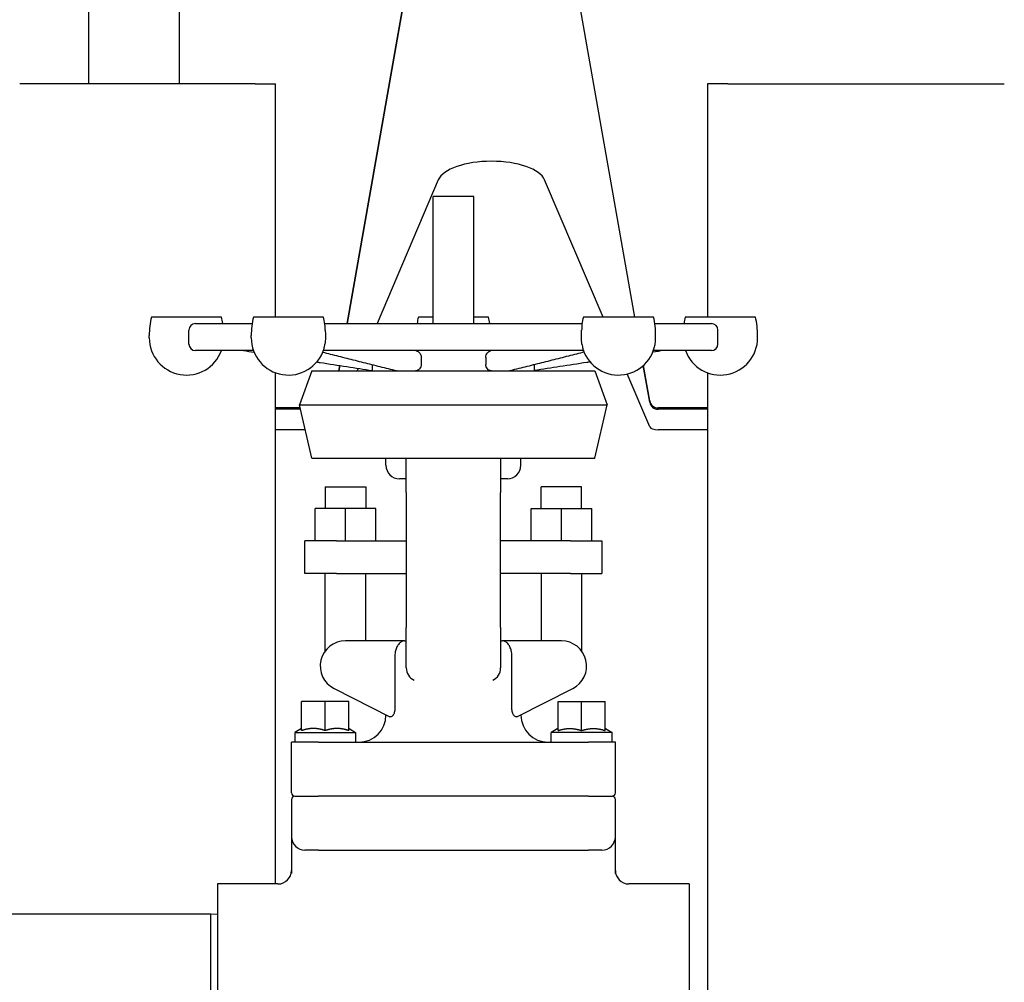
# Model space of a CAD drawing. Header units: inches. Extents: x 24 to 1128, y -74 to 748.
# Tile 436 of 557: x 975.46 to 984.58, y 274.64 to 283.56. Entities that reach past the tile are written whole.
import ezdxf

# ---------------------------------------------------------------- set-up
doc = ezdxf.new("R2010")
doc.units = ezdxf.units.IN
doc.header["$LTSCALE"] = 32
doc.header["$MEASUREMENT"] = 0
doc.layers.add('Visible (ANSI)', color=7, linetype='Continuous', lineweight=30)

msp = doc.modelspace()

# ---------------------------------------------------------------- linework, layer by layer
at = {"layer": 'Visible (ANSI)'}
for p, q in [((976.10104, 294.61766), (976.10104, 282.96141)), ((976.94104, 294.61766), (976.94104, 282.96141)), ((979.34113, 285.54824), (978.49378, 280.74266)), ((981.16271, 280.80266), (980.32594, 285.54824)), ((979.34113, 285.53629), (978.49589, 280.74266)), ((981.16061, 280.80266), (980.32594, 285.53629)), ((977.64354, 282.96141), (975.46354, 282.96141)), ((977.64354, 282.96141), (977.83354, 282.96141)), ((977.83354, 280.80266), (977.83354, 282.96141)), ((981.83354, 282.96141), (981.83354, 280.80266)), ((982.02354, 282.96141), (981.83354, 282.96141)), ((982.02354, 282.96141), (984.20354, 282.96141)), ((984.20354, 282.96141), (984.58354, 282.96141)), ((979.34113, 282.0736), (978.77457, 280.74266)), ((980.86697, 280.80266), (980.32594, 282.0736)), ((979.29354, 280.74266), (979.29354, 281.91766)), ((979.66854, 281.91766), (979.29354, 281.91766)), ((979.66854, 280.74266), (979.66854, 281.91766)), ((977.33329, 280.80266), (976.68329, 280.80266)), ((977.09104, 280.74266), (977.61634, 280.74266)), ((978.2778, 280.80266), (977.6278, 280.80266)), ((978.28925, 280.74266), (980.67283, 280.74266)), ((979.29354, 280.80266), (979.15604, 280.80266)), ((979.80604, 280.80266), (979.66854, 280.80266)), ((981.33428, 280.80266), (980.68428, 280.80266)), ((981.34573, 280.74266), (981.87104, 280.74266)), ((982.27879, 280.80266), (981.62879, 280.80266)), ((976.66362, 280.61035), (976.66362, 280.63181)), ((977.03104, 280.55266), (977.03104, 280.68266)), ((977.60812, 280.61035), (977.60812, 280.63181)), ((978.29509, 280.63181), (978.29509, 280.61035)), ((980.66698, 280.61035), (980.66698, 280.63181)), ((981.35395, 280.61035), (981.35395, 280.63181)), ((981.93104, 280.55266), (981.93104, 280.68266)), ((982.29846, 280.61035), (982.29846, 280.63181)), ((977.62884, 280.49266), (977.09104, 280.49266)), ((980.68532, 280.49266), (978.27675, 280.49266)), ((981.87104, 280.49266), (981.33324, 280.49266)), ((978.42531, 280.35435), (978.41664, 280.30516)), ((978.42736, 280.35403), (978.41875, 280.30516)), ((978.73104, 280.30516), (978.73104, 280.3618)), ((979.18214, 280.42938), (979.18214, 280.36424)), ((979.77994, 280.42938), (979.77994, 280.36424)), ((980.23104, 280.30516), (980.23104, 280.3618)), ((981.29967, 280.014), (981.23971, 280.35403)), ((981.29967, 280.02595), (981.24153, 280.35568)), ((977.83354, 275.55516), (977.83354, 280.28697)), ((978.16996, 280.30516), (978.05677, 279.99159)), ((978.16996, 280.30516), (980.79212, 280.30516)), ((978.59786, 280.32756), (978.58833, 280.30516)), ((980.79212, 280.30516), (980.90531, 279.99159)), ((981.29967, 279.7862), (981.09134, 280.27559)), ((981.83354, 280.28734), (981.83354, 171.89901)), ((978.16996, 279.49691), (978.05677, 279.99159)), ((978.05677, 279.99159), (980.90531, 279.99159)), ((980.79212, 279.49691), (980.90531, 279.99159)), ((978.06367, 279.96141), (977.83354, 279.96141)), ((978.06641, 279.94946), (977.83354, 279.94946)), ((981.83354, 279.96141), (981.37658, 279.96141)), ((981.83354, 279.94946), (981.37658, 279.94946)), ((978.10988, 279.75946), (977.83354, 279.75946)), ((981.83354, 279.75946), (981.37658, 279.75946)), ((978.16996, 279.49691), (980.79212, 279.49691)), ((978.85604, 279.43016), (978.85604, 279.49691)), ((979.04354, 279.18016), (979.04354, 279.49691)), ((979.91854, 279.49691), (979.91854, 279.18016)), ((980.10604, 279.43016), (980.10604, 279.49691)), ((979.04354, 279.30516), (978.98104, 279.30516)), ((979.98104, 279.30516), (979.91854, 279.30516)), ((978.29354, 279.23016), (978.29354, 279.03016)), ((978.29354, 279.23016), (978.66854, 279.23016)), ((978.66854, 279.23016), (978.66854, 279.03016)), ((979.04354, 279.18016), (979.04354, 277.93016)), ((979.91854, 277.93016), (979.91854, 279.18016)), ((980.29354, 279.03016), (980.29354, 279.23016)), ((980.66854, 279.23016), (980.29354, 279.23016)), ((980.66854, 279.03016), (980.66854, 279.23016)), ((978.19979, 278.73016), (978.19979, 279.03016)), ((978.48104, 279.03016), (978.19979, 279.03016)), ((978.48104, 278.73016), (978.48104, 279.03016)), ((978.76229, 279.03016), (978.48104, 279.03016)), ((978.76229, 278.73016), (978.76229, 279.03016)), ((980.19979, 278.73016), (980.19979, 279.03016)), ((980.19979, 279.03016), (980.48104, 279.03016)), ((980.48104, 279.03016), (980.76229, 279.03016)), ((980.48104, 278.73016), (980.48104, 279.03016)), ((980.76229, 278.73016), (980.76229, 279.03016)), ((978.10604, 278.43016), (978.10604, 278.73016)), ((978.39666, 278.73016), (978.10604, 278.73016)), ((978.39666, 278.73016), (979.04354, 278.73016)), ((980.56541, 278.73016), (979.91854, 278.73016)), ((980.56541, 278.73016), (980.85604, 278.73016)), ((980.85604, 278.73016), (980.85604, 278.43016)), ((978.39666, 278.43016), (978.10604, 278.43016)), ((978.29354, 277.71073), (978.29354, 278.43016)), ((978.39666, 278.43016), (979.04354, 278.43016)), ((978.66854, 277.80516), (978.66854, 278.43016)), ((980.56541, 278.43016), (979.91854, 278.43016)), ((980.29354, 278.43016), (980.29354, 277.80516)), ((980.56541, 278.43016), (980.85604, 278.43016)), ((980.66854, 278.43016), (980.66854, 277.71073)), ((979.04354, 277.55516), (979.04354, 277.93016)), ((979.91854, 277.93016), (979.91854, 277.55516)), ((979.02844, 277.80516), (978.48104, 277.80516)), ((979.02844, 277.80516), (979.04354, 277.80516)), ((979.91854, 277.80516), (979.93363, 277.80516)), ((980.48104, 277.80516), (979.93363, 277.80516)), ((978.93977, 277.68016), (978.93977, 277.19037)), ((980.0223, 277.19037), (980.0223, 277.68016)), ((978.37573, 277.36357), (978.89276, 277.10209)), ((980.06932, 277.10209), (980.58635, 277.36357)), ((978.07479, 276.97457), (978.07479, 277.24266)), ((978.29354, 277.24266), (978.07479, 277.24266)), ((978.29354, 276.97457), (978.29354, 277.24266)), ((978.51229, 277.24266), (978.29354, 277.24266)), ((978.51229, 276.97457), (978.51229, 277.24266)), ((980.44979, 277.24266), (980.66854, 277.24266)), ((980.44979, 276.97457), (980.44979, 277.24266)), ((980.66854, 277.24266), (980.88729, 277.24266)), ((980.66854, 276.97457), (980.66854, 277.24266)), ((980.88729, 276.97457), (980.88729, 277.24266)), ((978.85604, 277.11766), (978.85604, 277.12066)), ((980.10604, 277.11766), (980.10604, 277.12066)), ((978.07229, 276.99266), (978.01229, 276.95802)), ((978.07479, 276.99266), (978.07229, 276.99266)), ((978.21289, 276.99266), (978.15544, 276.99266)), ((978.43164, 276.99266), (978.37419, 276.99266)), ((978.51479, 276.99266), (978.51229, 276.99266)), ((978.51479, 276.99266), (978.57479, 276.95802)), ((980.44729, 276.99266), (980.38729, 276.95802)), ((980.44729, 276.99266), (980.44979, 276.99266)), ((980.53044, 276.99266), (980.58789, 276.99266)), ((980.74919, 276.99266), (980.80664, 276.99266)), ((980.88729, 276.99266), (980.88979, 276.99266)), ((980.88979, 276.99266), (980.94979, 276.95802)), ((978.01229, 276.95802), (978.01229, 276.86766)), ((978.01229, 276.95802), (978.57479, 276.95802)), ((978.57479, 276.95802), (978.57479, 276.86766)), ((980.94979, 276.95802), (980.38729, 276.95802)), ((980.38729, 276.86766), (980.38729, 276.95802)), ((980.94979, 276.86766), (980.94979, 276.95802)), ((977.98104, 276.39891), (977.98104, 276.86766)), ((978.23104, 276.86766), (977.98104, 276.86766)), ((978.23104, 276.86766), (980.73104, 276.86766)), ((980.98104, 276.86766), (980.73104, 276.86766)), ((980.98104, 276.39891), (980.98104, 276.86766)), ((977.98104, 276.33641), (977.98104, 275.99266)), ((978.01229, 276.36766), (978.23104, 276.36766)), ((980.73104, 276.36766), (978.23104, 276.36766)), ((980.73104, 276.36766), (980.94979, 276.36766)), ((980.98104, 275.99266), (980.98104, 276.33641)), ((977.98104, 275.99266), (977.98104, 275.65033)), ((980.98104, 275.65033), (980.98104, 275.99266)), ((978.23104, 275.86766), (978.10604, 275.86766)), ((978.23104, 275.86766), (979.48104, 275.86766)), ((979.48104, 275.86766), (980.73104, 275.86766)), ((980.85604, 275.86766), (980.73104, 275.86766)), ((977.85604, 275.55516), (977.29604, 275.55516)), ((977.29604, 275.55516), (977.29604, 273.68016)), ((981.66604, 275.55516), (981.10604, 275.55516)), ((981.66604, 275.55516), (981.66604, 273.68016)), ((977.23354, 275.27516), (974.67104, 275.27516)), ((977.29604, 275.27353), (977.23354, 275.27516)), ((977.23354, 273.96016), (977.23354, 275.27516))]:
    msp.add_line(p, q, dxfattribs=at)
for centre, radius, start, end in [((977.41538, 280.63181), 0.75176, 166.863217, 180), ((977.09104, 280.68266), 0.06, 90, 180), ((976.6012, 280.63181), 0.75176, 8.479986, 13.136783), ((978.35988, 280.63181), 0.75176, 166.863217, 180), ((977.54571, 280.63181), 0.75176, 7.980025, 13.136783), ((979.88813, 280.63181), 0.75176, 166.863217, 171.520014), ((979.07395, 280.63181), 0.75176, 8.479986, 13.136783), ((981.41637, 280.63181), 0.75176, 166.863217, 172.019975), ((980.60219, 280.63181), 0.75176, 0, 13.136783), ((982.36087, 280.63181), 0.75176, 166.863217, 171.520014), ((981.87104, 280.68266), 0.06, 0, 90), ((981.5467, 280.63181), 0.75176, 0, 13.136783), ((977.00829, 280.61035), 0.34467, 180, 340.03444), ((977.09104, 280.55266), 0.06, 180, 270), ((977.9528, 280.61035), 0.34467, 180, 341.681567), ((981.00928, 280.61035), 0.34467, 198.318433, 0), ((981.95379, 280.61035), 0.34467, 199.96556, 0), ((981.87104, 280.55266), 0.06, 270, 0), ((981.37658, 280.03951), 0.0781, 190, 270), ((981.37658, 280.02756), 0.0781, 190, 270), ((978.98104, 279.43016), 0.125, 180, 270), ((979.98104, 279.43016), 0.125, 270, 0), ((978.48104, 277.57181), 0.23335, 90, 243.172694), ((980.48104, 277.57181), 0.23335, 296.827306, 90), ((979.16854, 277.55516), 0.125, 180, 245.901134), ((979.79354, 277.55516), 0.125, 294.098866, 0), ((978.60604, 277.11766), 0.25, 270, 0), ((980.35604, 277.11766), 0.25, 180, 270), ((978.01229, 276.39891), 0.03125, 180, 270), ((978.01229, 276.33641), 0.03125, 90, 180), ((980.94979, 276.39891), 0.03125, 270, 0), ((980.94979, 276.33641), 0.03125, 0, 90), ((978.10604, 275.99266), 0.125, 180, 270), ((980.85604, 275.99266), 0.125, 270, 0), ((977.85604, 275.68016), 0.125, 270, 0), ((981.10604, 275.68016), 0.125, 180, 270)]:
    msp.add_arc(centre, radius, start, end, dxfattribs=at)
for centre, major_axis, end_param in [((979.83354, 282.03764), (-0.5, 0), 6.1086524), ((981.37658, 279.79181), (0.0781, 0), 4.712389)]:
    msp.add_ellipse(centre, major_axis=major_axis, ratio=0.4142136, start_param=3.3161256, end_param=end_param, dxfattribs=at)
for points, knots in [([(978.29347, 280.68266), (978.29306, 280.68897), (978.29271, 280.69519), (978.29205, 280.70812), (978.29176, 280.71452), (978.29113, 280.72626), (978.2908, 280.73124), (978.2903, 280.73536), (978.29025, 280.73577), (978.29019, 280.73617)], [0.25602911, 0.25602911, 0.25602911, 0.25602911, 0.30346633, 0.30346633, 0.35972236, 0.35972236, 0.42267404, 0.42267404, 0.43010314, 0.43010314, 0.43010314, 0.43010314]), ([(980.67189, 280.73617), (980.67161, 280.73417), (980.67136, 280.73168), (980.67078, 280.72383), (980.67048, 280.7177), (980.66982, 280.70412), (980.66947, 280.69704), (980.6689, 280.68729), (980.66876, 280.68498), (980.66861, 280.68266)], [0.66984584, 0.66984584, 0.66984584, 0.66984584, 0.71045608, 0.71045608, 0.77732354, 0.77732354, 0.83661748, 0.83661748, 0.85486219, 0.85486219, 0.85486219, 0.85486219]), ([(980.66698, 280.63181), (980.66698, 280.64432), (980.66728, 280.65683), (980.66808, 280.67378), (980.66833, 280.67822), (980.66861, 280.68266)], [0, 0, 0, 0, 0.09535686, 0.09535686, 0.129295, 0.129295, 0.129295, 0.129295]), ([(978.28001, 280.50208), (978.28091, 280.50485), (978.28187, 280.50824), (978.28399, 280.51696), (978.28552, 280.5243), (978.28798, 280.53756), (978.28936, 280.54563), (978.29049, 280.55266)], [0.86436052, 0.86436052, 0.86436052, 0.86436052, 0.90783838, 0.90783838, 0.96968067, 0.96968067, 1.02416142, 1.02416142, 1.02416142, 1.02416142]), ([(980.67158, 280.55266), (980.67271, 280.54563), (980.67409, 280.53756), (980.67656, 280.5243), (980.67808, 280.51696), (980.68021, 280.50824), (980.68116, 280.50485), (980.68207, 280.50208)], [0, 0, 0, 0, 0.05448075, 0.05448075, 0.11632304, 0.11632304, 0.1598009, 0.1598009, 0.1598009, 0.1598009]), ([(978.27095, 280.47776), (978.29397, 280.47195), (978.31699, 280.46614), (978.39108, 280.44746), (978.44215, 280.43458), (978.54428, 280.40883), (978.59534, 280.39596), (978.69748, 280.37024), (978.74855, 280.35739), (978.85071, 280.33171), (978.90179, 280.31889), (978.95289, 280.3061)], [0.9320885, 0.9320885, 0.9320885, 0.9320885, 1.2338231, 1.2338231, 1.9030086, 1.9030086, 2.5721941, 2.5721941, 3.2413797, 3.2413797, 3.9105652, 3.9105652, 3.9105652, 3.9105652]), ([(979.14104, 280.49015), (979.14266, 280.48961), (979.14427, 280.48899), (979.15258, 280.48525), (979.15879, 280.48078), (979.1696, 280.46935), (979.17406, 280.46239), (979.1788, 280.45072), (979.18004, 280.44656), (979.18171, 280.43804), (979.18214, 280.43372), (979.18214, 280.42938)], [0.04426667, 0.04426667, 0.04426667, 0.04426667, 0.0587934, 0.0587934, 0.1205796, 0.1205796, 0.18453028, 0.18453028, 0.2177979, 0.2177979, 0.25080982, 0.25080982, 0.25080982, 0.25080982]), ([(979.77994, 280.42938), (979.77994, 280.43736), (979.78138, 280.44527), (979.78695, 280.46039), (979.79115, 280.46746), (979.80169, 280.47946), (979.80797, 280.48431), (979.81687, 280.48861), (979.81894, 280.48945), (979.82104, 280.49015)], [0, 0, 0, 0, 0.06079414, 0.06079414, 0.12419836, 0.12419836, 0.18799644, 0.18799644, 0.20675097, 0.20675097, 0.20675097, 0.20675097]), ([(980.69113, 280.47776), (980.66811, 280.47195), (980.64508, 280.46614), (980.571, 280.44746), (980.51993, 280.43458), (980.4178, 280.40883), (980.36673, 280.39596), (980.2646, 280.37024), (980.21352, 280.35739), (980.11137, 280.33171), (980.06029, 280.31889), (980.00919, 280.3061)], [0.9322642, 0.9322642, 0.9322642, 0.9322642, 1.2339987, 1.2339987, 1.9031843, 1.9031843, 2.5723698, 2.5723698, 3.2415553, 3.2415553, 3.9107409, 3.9107409, 3.9107409, 3.9107409]), ([(978.21532, 280.38702), (978.22559, 280.38542), (978.23586, 280.38382), (978.3288, 280.36936), (978.41149, 280.3565), (978.57312, 280.33139), (978.65207, 280.31914), (978.73104, 280.30692)], [2.3786156, 2.3786156, 2.3786156, 2.3786156, 2.4617655, 2.4617655, 3.1314003, 3.1314003, 3.7707342, 3.7707342, 3.7707342, 3.7707342]), ([(979.18214, 280.36424), (979.18214, 280.35648), (979.18075, 280.34881), (979.17537, 280.33462), (979.17149, 280.32824), (979.16171, 280.31739), (979.15591, 280.31305), (979.14621, 280.30843), (979.14272, 280.30721), (979.13558, 280.30557), (979.13196, 280.30516), (979.12835, 280.30516)], [0, 0, 0, 0, 0.05912048, 0.05912048, 0.11710999, 0.11710999, 0.17562596, 0.17562596, 0.20676261, 0.20676261, 0.2379734, 0.2379734, 0.2379734, 0.2379734]), ([(979.83373, 280.30516), (979.82673, 280.30516), (979.81974, 280.3067), (979.8067, 280.31269), (979.80076, 280.31703), (979.7908, 280.32793), (979.78685, 280.33433), (979.78136, 280.34864), (979.77994, 280.35639), (979.77994, 280.36424)], [0, 0, 0, 0, 0.06040796, 0.06040796, 0.11990007, 0.11990007, 0.17834317, 0.17834317, 0.23813782, 0.23813782, 0.23813782, 0.23813782]), ([(980.74675, 280.38702), (980.73649, 280.38542), (980.72622, 280.38382), (980.63327, 280.36936), (980.55059, 280.3565), (980.38895, 280.33139), (980.31, 280.31914), (980.23104, 280.30692)], [2.3943754, 2.3943754, 2.3943754, 2.3943754, 2.4775252, 2.4775252, 3.14716, 3.14716, 3.7864939, 3.7864939, 3.7864939, 3.7864939]), ([(979.02844, 277.80516), (979.02837, 277.80516), (979.02829, 277.80516), (979.01748, 277.80512), (979.0069, 277.80213), (978.98795, 277.79066), (978.97952, 277.78282), (978.96521, 277.76367), (978.95925, 277.75302), (978.94947, 277.72981), (978.94565, 277.71769), (978.94269, 277.70516)], [-0.45765942, -0.45765942, -0.45765942, -0.45765942, -0.45670713, -0.45670713, -0.32304532, -0.32304532, -0.20335089, -0.20335089, -0.09806241, -0.09806241, 0, 0, 0, 0]), ([(980.01939, 277.70516), (980.01643, 277.71769), (980.01261, 277.72981), (980.00282, 277.75302), (979.99686, 277.76367), (979.98256, 277.78282), (979.97413, 277.79066), (979.95517, 277.80213), (979.9446, 277.80512), (979.93379, 277.80516), (979.93371, 277.80516), (979.93363, 277.80516)], [-0.45986633, -0.45986633, -0.45986633, -0.45986633, -0.36112559, -0.36112559, -0.25510879, -0.25510879, -0.1345864, -0.1345864, 0, 0, 0.00095887, 0.00095887, 0.00095887, 0.00095887]), ([(978.93977, 277.19037), (978.93977, 277.17737), (978.9385, 277.16344), (978.933, 277.13857), (978.9288, 277.12763), (978.92376, 277.11895), (978.92337, 277.1183), (978.92298, 277.11766)], [0, 0, 0, 0, 0.09912468, 0.09912468, 0.19824936, 0.19824936, 0.2064434, 0.2064434, 0.2064434, 0.2064434]), ([(980.0391, 277.11766), (980.0387, 277.1183), (980.03831, 277.11895), (980.03328, 277.12763), (980.02908, 277.13857), (980.02358, 277.16344), (980.0223, 277.17737), (980.0223, 277.19037)], [0.62127294, 0.62127294, 0.62127294, 0.62127294, 0.62946699, 0.62946699, 0.72859166, 0.72859166, 0.82771634, 0.82771634, 0.82771634, 0.82771634]), ([(978.92298, 277.11766), (978.91945, 277.11199), (978.91546, 277.10781), (978.90616, 277.10117), (978.90068, 277.09971), (978.89471, 277.10123), (978.89372, 277.10161), (978.89276, 277.10209)], [-0.41260386, -0.41260386, -0.41260386, -0.41260386, -0.33450127, -0.33450127, -0.2278539, -0.2278539, -0.20572342, -0.20572342, -0.20572342, -0.20572342]), ([(980.06932, 277.10209), (980.06626, 277.10054), (980.06286, 277.10011), (980.05488, 277.10192), (980.05021, 277.10456), (980.04338, 277.11156), (980.04116, 277.11435), (980.0391, 277.11766)], [-3.05692989, -3.05692989, -3.05692989, -3.05692989, -2.9881744, -2.9881744, -2.90926306, -2.90926306, -2.8706578, -2.8706578, -2.8706578, -2.8706578])]:
    msp.add_open_spline(points, degree=3, knots=knots, dxfattribs=at)
for points in [[(978.29347, 280.68266), (978.29455, 280.66574), (978.29509, 280.64877), (978.29509, 280.63181)], [(978.29509, 280.61035), (978.29509, 280.59127), (978.29358, 280.57188), (978.29049, 280.55266)], [(980.67158, 280.55266), (980.66849, 280.57188), (980.66698, 280.59127), (980.66698, 280.61035)], [(977.53742, 280.49266), (977.56987, 280.4876), (977.60231, 280.48254), (977.63476, 280.47748)], [(979.13352, 280.49266), (979.13603, 280.49183), (979.13853, 280.49099), (979.14104, 280.49015)], [(979.82104, 280.49015), (979.82355, 280.49099), (979.82605, 280.49183), (979.82856, 280.49266)], [(981.42466, 280.49266), (981.39221, 280.4876), (981.35976, 280.48254), (981.32731, 280.47748)], [(978.96052, 280.30516), (978.95794, 280.30516), (978.95539, 280.30548), (978.95289, 280.3061)], [(980.00919, 280.3061), (980.00668, 280.30548), (980.00413, 280.30516), (980.00155, 280.30516)], [(978.94269, 277.70516), (978.94071, 277.69678), (978.93977, 277.68808), (978.93977, 277.68016)], [(980.0223, 277.68016), (980.0223, 277.68808), (980.02137, 277.69678), (980.01939, 277.70516)]]:
    msp.add_open_spline(points, degree=3, dxfattribs=at)
for points, weights in [([(978.15544, 276.99266), (978.11778, 276.9889), (978.07479, 276.97457)], [1.60874112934, 1.58525582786, 1.50177150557]), ([(978.29354, 276.97457), (978.25054, 276.9889), (978.21289, 276.99266)], [1.50177150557, 1.58525582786, 1.60874112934]), ([(978.37419, 276.99266), (978.33653, 276.9889), (978.29354, 276.97457)], [1.60874112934, 1.58525582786, 1.50177150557]), ([(978.51229, 276.97457), (978.46929, 276.9889), (978.43164, 276.99266)], [1.50177150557, 1.58525582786, 1.60874112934]), ([(980.44979, 276.97457), (980.49278, 276.9889), (980.53044, 276.99266)], [1.50177150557, 1.58525582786, 1.60874112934]), ([(980.58789, 276.99266), (980.62554, 276.9889), (980.66854, 276.97457)], [1.60874112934, 1.58525582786, 1.50177150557]), ([(980.66854, 276.97457), (980.71153, 276.9889), (980.74919, 276.99266)], [1.50177150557, 1.58525582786, 1.60874112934]), ([(980.80664, 276.99266), (980.84429, 276.9889), (980.88729, 276.97457)], [1.60874112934, 1.58525582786, 1.50177150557])]:
    msp.add_rational_spline(points, weights, degree=2, dxfattribs=at)

doc.saveas('drawing.dxf')
